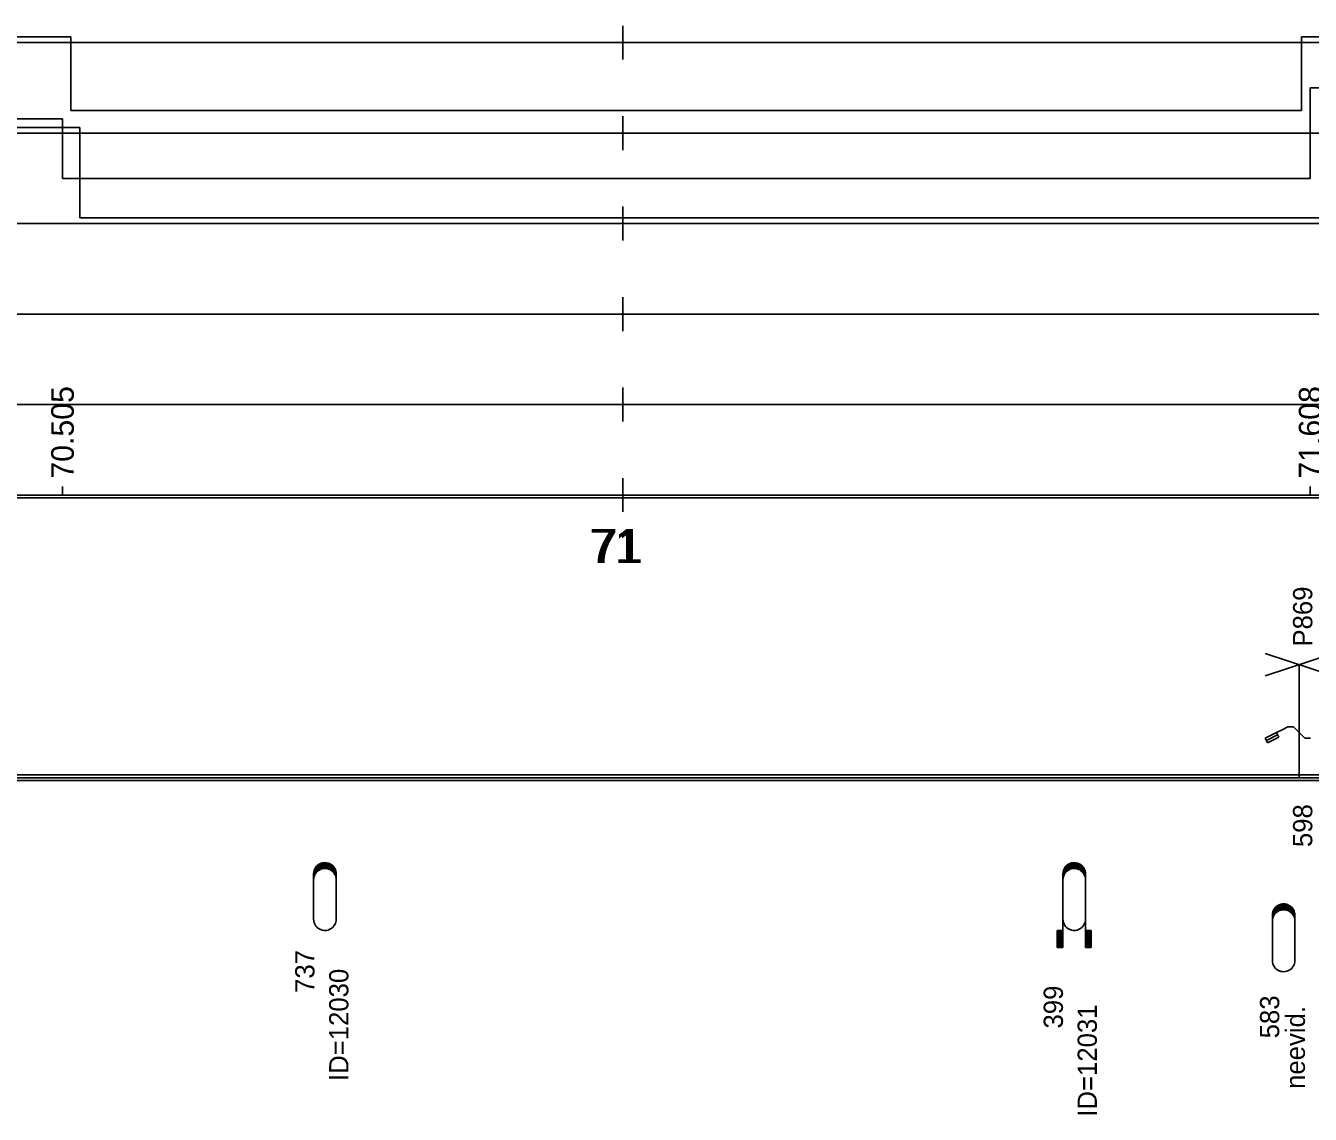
# Model space of a CAD drawing. Extents: x 2 to 10148, y 0 to 380.
# Drawn here: x 7346.9 to 7460.5, y 95.2 to 191.5 of the extents above; entities that cross this region are included whole.
import ezdxf

# ---------------------------------------------------------------- set-up
doc = ezdxf.new("R2010")
doc.units = 0
for name, color, linetype in [('CARA_S_OBJEKTY', 7, 'Continuous'), ('OBJEKTY_TEXT', 7, 'Continuous'), ('OBJEKTY_TVAR', 7, 'Continuous'), ('RYCHL_A', 7, 'Continuous'), ('RYCHL_B', 7, 'Continuous'), ('RYCHL_C', 7, 'Continuous'), ('RYCHL_RASTR', 7, 'Continuous'), ('RYCHL_STAN', 7, 'Continuous'), ('STANIC_ZMEN_V', 7, 'Continuous')]:
    doc.layers.add(name, color=color, linetype=linetype)

msp = doc.modelspace()

# ---------------------------------------------------------------- linework, layer by layer
at = {"layer": 'CARA_S_OBJEKTY'}
for p, q in [((6872.96, 125.25), (8072.18, 125.25)), ((6872.96, 125), (8072.18, 125)), ((6872.96, 124.75), (8072.18, 124.75))]:
    msp.add_line(p, q, dxfattribs=at)
at = {"layer": 'OBJEKTY_TVAR'}
for p, q in [((7456.47, 134), (7462.47, 136)), ((7456.47, 136), (7462.47, 134)), ((7459.47, 125), (7459.47, 135)), ((7457.97, 129.25), (7458.47, 129.5)), ((7458.47, 129.5), (7458.97, 129.5)), ((7458.97, 129.5), (7459.47, 129)), ((7456.47, 128.5), (7457.47, 129)), ((7456.67, 128.1), (7456.47, 128.5)), ((7456.57, 128.3), (7457.57, 128.8)), ((7457.67, 128.6), (7456.67, 128.1)), ((7457.47, 129), (7457.97, 129.25)), ((7457.47, 129), (7457.67, 128.6)), ((7459.47, 129), (7459.97, 128.5)), ((7459.97, 128.5), (7460.47, 128.5)), ((7372.47, 116.95), (7372.53, 117.06)), ((7372.49, 117), (7374.23, 117)), ((7372.52, 117.05), (7374.2, 117.05)), ((7372.53, 117.06), (7372.62, 117.18)), ((7372.56, 117.1), (7374.16, 117.1)), ((7372.6, 117.15), (7374.12, 117.15)), ((7372.62, 117.18), (7372.71, 117.26)), ((7372.65, 117.2), (7374.07, 117.2)), ((7372.7, 117.25), (7374.02, 117.25)), ((7372.71, 117.26), (7372.84, 117.35)), ((7372.76, 117.3), (7373.96, 117.3)), ((7372.83, 117.35), (7373.89, 117.35)), ((7372.84, 117.35), (7372.97, 117.42)), ((7372.92, 117.4), (7373.8, 117.4)), ((7372.97, 117.42), (7373, 117.43)), ((7373, 117.43), (7373.12, 117.47)), ((7373.05, 117.45), (7373.67, 117.45)), ((7373.12, 117.47), (7373.26, 117.49)), ((7373.12, 116.95), (7373.26, 116.97)), ((7373.26, 117.49), (7373.37, 117.5)), ((7373.26, 116.97), (7373.37, 116.98)), ((7373.37, 117.5), (7373.5, 117.49)), ((7373.37, 116.98), (7373.5, 116.97)), ((7373.5, 117.49), (7373.63, 117.46)), ((7373.5, 116.97), (7373.63, 116.94)), ((7373.63, 117.46), (7373.74, 117.43)), ((7373.74, 117.43), (7373.85, 117.37)), ((7373.85, 117.37), (7373.92, 117.32)), ((7373.92, 117.32), (7374.07, 117.21)), ((7374.07, 117.21), (7374.15, 117.11)), ((7374.15, 117.11), (7374.24, 116.98)), ((7374.24, 116.98), (7374.28, 116.89)), ((7438.7, 116.95), (7438.76, 117.06)), ((7438.72, 117), (7440.46, 117)), ((7438.75, 117.05), (7440.43, 117.05)), ((7438.76, 117.06), (7438.85, 117.18)), ((7438.79, 117.1), (7440.39, 117.1)), ((7438.83, 117.15), (7440.35, 117.15)), ((7438.85, 117.18), (7438.94, 117.26)), ((7438.88, 117.2), (7440.3, 117.2)), ((7438.93, 117.25), (7440.25, 117.25)), ((7438.94, 117.26), (7439.07, 117.35)), ((7438.99, 117.3), (7440.19, 117.3)), ((7439.06, 117.35), (7440.12, 117.35)), ((7439.07, 117.35), (7439.2, 117.42)), ((7439.15, 117.4), (7440.03, 117.4)), ((7439.2, 117.42), (7439.23, 117.43)), ((7439.23, 117.43), (7439.35, 117.47)), ((7439.28, 117.45), (7439.9, 117.45)), ((7439.35, 117.47), (7439.49, 117.49)), ((7439.35, 116.95), (7439.49, 116.97)), ((7439.49, 117.49), (7439.6, 117.5)), ((7439.49, 116.97), (7439.6, 116.98)), ((7439.6, 117.5), (7439.73, 117.49)), ((7439.6, 116.98), (7439.73, 116.97)), ((7439.73, 117.49), (7439.86, 117.46)), ((7439.73, 116.97), (7439.86, 116.94)), ((7439.86, 117.46), (7439.97, 117.43)), ((7439.97, 117.43), (7440.08, 117.37)), ((7440.08, 117.37), (7440.15, 117.32)), ((7440.15, 117.32), (7440.3, 117.21)), ((7440.3, 117.21), (7440.38, 117.11)), ((7440.38, 117.11), (7440.47, 116.98)), ((7440.47, 116.98), (7440.51, 116.89)), ((7372.36, 116.5), (7372.37, 116.65)), ((7372.36, 116.55), (7372.54, 116.55)), ((7372.36, 112.5), (7372.36, 116.5)), ((7372.36, 116.5), (7372.51, 116.5)), ((7372.36, 116.45), (7372.48, 116.45)), ((7372.36, 116.4), (7372.45, 116.4)), ((7372.36, 116.35), (7372.43, 116.35)), ((7372.36, 116.3), (7372.41, 116.3)), ((7372.36, 116.25), (7372.4, 116.25)), ((7372.36, 116.2), (7372.39, 116.2)), ((7372.36, 116.15), (7372.38, 116.15)), ((7372.36, 115.98), (7372.37, 116.13)), ((7372.36, 116.1), (7372.37, 116.1)), ((7372.37, 116.65), (7372.41, 116.81)), ((7372.37, 116.65), (7372.62, 116.65)), ((7372.37, 116.6), (7372.58, 116.6)), ((7372.37, 116.13), (7372.41, 116.28)), ((7372.38, 116.7), (7372.67, 116.7)), ((7372.39, 116.75), (7372.73, 116.75)), ((7372.41, 116.81), (7372.47, 116.95)), ((7372.41, 116.8), (7372.79, 116.8)), ((7372.41, 116.28), (7372.47, 116.43)), ((7372.42, 116.85), (7372.87, 116.85)), ((7372.44, 116.9), (7372.98, 116.9)), ((7372.47, 116.95), (7373.13, 116.95)), ((7372.47, 116.43), (7372.53, 116.53)), ((7372.53, 116.53), (7372.62, 116.65)), ((7372.62, 116.65), (7372.71, 116.74)), ((7372.71, 116.74), (7372.84, 116.83)), ((7372.84, 116.83), (7372.97, 116.9)), ((7372.97, 116.9), (7373, 116.91)), ((7373, 116.91), (7373.12, 116.95)), ((7373.59, 116.95), (7374.25, 116.95)), ((7373.63, 116.94), (7373.74, 116.9)), ((7373.74, 116.9), (7374.28, 116.9)), ((7373.74, 116.9), (7373.85, 116.85)), ((7373.85, 116.85), (7374.3, 116.85)), ((7373.85, 116.85), (7373.92, 116.8)), ((7373.92, 116.8), (7374.07, 116.68)), ((7373.93, 116.8), (7374.31, 116.8)), ((7373.99, 116.75), (7374.33, 116.75)), ((7374.05, 116.7), (7374.34, 116.7)), ((7374.07, 116.68), (7374.15, 116.59)), ((7374.1, 116.65), (7374.35, 116.65)), ((7374.14, 116.6), (7374.35, 116.6)), ((7374.15, 116.59), (7374.24, 116.46)), ((7374.18, 116.55), (7374.36, 116.55)), ((7374.21, 116.5), (7374.36, 116.5)), ((7374.24, 116.46), (7374.28, 116.37)), ((7374.24, 116.45), (7374.36, 116.45)), ((7374.27, 116.4), (7374.36, 116.4)), ((7374.28, 116.89), (7374.32, 116.77)), ((7374.28, 116.37), (7374.32, 116.24)), ((7374.29, 116.35), (7374.36, 116.35)), ((7374.31, 116.3), (7374.36, 116.3)), ((7374.32, 116.77), (7374.35, 116.65)), ((7374.32, 116.25), (7374.36, 116.25)), ((7374.32, 116.24), (7374.35, 116.13)), ((7374.33, 116.2), (7374.36, 116.2)), ((7374.34, 116.15), (7374.36, 116.15)), ((7374.35, 116.65), (7374.36, 116.56)), ((7374.35, 116.13), (7374.36, 116.03)), ((7374.35, 116.1), (7374.36, 116.1)), ((7374.36, 116.56), (7374.36, 116.5)), ((7374.36, 116.5), (7374.36, 112.5)), ((7374.36, 116.03), (7374.36, 115.98)), ((7438.59, 116.5), (7438.6, 116.65)), ((7438.59, 116.55), (7438.77, 116.55)), ((7438.59, 110), (7438.59, 116.5)), ((7438.59, 116.5), (7438.74, 116.5)), ((7438.59, 116.45), (7438.71, 116.45)), ((7438.59, 116.4), (7438.68, 116.4)), ((7438.59, 116.35), (7438.66, 116.35)), ((7438.59, 116.3), (7438.64, 116.3)), ((7438.59, 116.25), (7438.63, 116.25)), ((7438.59, 116.2), (7438.62, 116.2)), ((7438.59, 116.15), (7438.61, 116.15)), ((7438.59, 115.98), (7438.6, 116.13)), ((7438.59, 116.1), (7438.6, 116.1)), ((7438.6, 116.65), (7438.64, 116.81)), ((7438.6, 116.65), (7438.85, 116.65)), ((7438.6, 116.6), (7438.81, 116.6)), ((7438.6, 116.13), (7438.64, 116.28)), ((7438.61, 116.7), (7438.9, 116.7)), ((7438.62, 116.75), (7438.96, 116.75)), ((7438.64, 116.81), (7438.7, 116.95)), ((7438.64, 116.8), (7439.02, 116.8)), ((7438.64, 116.28), (7438.7, 116.43)), ((7438.65, 116.85), (7439.1, 116.85)), ((7438.67, 116.9), (7439.21, 116.9)), ((7438.7, 116.95), (7439.36, 116.95)), ((7438.7, 116.43), (7438.76, 116.53)), ((7438.76, 116.53), (7438.85, 116.65)), ((7438.85, 116.65), (7438.94, 116.74)), ((7438.94, 116.74), (7439.07, 116.83)), ((7439.07, 116.83), (7439.2, 116.9)), ((7439.2, 116.9), (7439.23, 116.91)), ((7439.23, 116.91), (7439.35, 116.95)), ((7439.82, 116.95), (7440.48, 116.95)), ((7439.86, 116.94), (7439.97, 116.9)), ((7439.97, 116.9), (7440.08, 116.85)), ((7439.97, 116.9), (7440.51, 116.9)), ((7440.08, 116.85), (7440.53, 116.85)), ((7440.08, 116.85), (7440.15, 116.8)), ((7440.15, 116.8), (7440.3, 116.68)), ((7440.16, 116.8), (7440.54, 116.8)), ((7440.22, 116.75), (7440.56, 116.75)), ((7440.28, 116.7), (7440.57, 116.7)), ((7440.3, 116.68), (7440.38, 116.59)), ((7440.33, 116.65), (7440.58, 116.65)), ((7440.37, 116.6), (7440.58, 116.6)), ((7440.38, 116.59), (7440.47, 116.46)), ((7440.41, 116.55), (7440.59, 116.55)), ((7440.44, 116.5), (7440.59, 116.5)), ((7440.47, 116.46), (7440.51, 116.37)), ((7440.47, 116.45), (7440.59, 116.45)), ((7440.5, 116.4), (7440.59, 116.4)), ((7440.51, 116.89), (7440.55, 116.77)), ((7440.51, 116.37), (7440.55, 116.24)), ((7440.52, 116.35), (7440.59, 116.35)), ((7440.54, 116.3), (7440.59, 116.3)), ((7440.55, 116.77), (7440.58, 116.65)), ((7440.55, 116.25), (7440.59, 116.25)), ((7440.55, 116.24), (7440.58, 116.13)), ((7440.56, 116.2), (7440.59, 116.2)), ((7440.57, 116.15), (7440.59, 116.15)), ((7440.58, 116.65), (7440.59, 116.56)), ((7440.58, 116.13), (7440.59, 116.03)), ((7440.58, 116.1), (7440.59, 116.1)), ((7440.59, 116.56), (7440.59, 116.5)), ((7440.59, 116.5), (7440.59, 110)), ((7440.59, 116.03), (7440.59, 115.98)), ((7457.36, 113.53), (7457.45, 113.61)), ((7457.44, 113.6), (7458.76, 113.6)), ((7457.45, 113.61), (7457.58, 113.7)), ((7457.5, 113.65), (7458.7, 113.65)), ((7457.57, 113.7), (7458.63, 113.7)), ((7457.58, 113.7), (7457.71, 113.77)), ((7457.66, 113.75), (7458.54, 113.75)), ((7457.71, 113.77), (7457.74, 113.78)), ((7457.74, 113.78), (7457.86, 113.82)), ((7457.79, 113.8), (7458.41, 113.8)), ((7457.86, 113.82), (7458, 113.84)), ((7458, 113.84), (7458.11, 113.85)), ((7458.11, 113.85), (7458.24, 113.84)), ((7458.24, 113.84), (7458.37, 113.81)), ((7458.37, 113.81), (7458.48, 113.78)), ((7458.48, 113.78), (7458.59, 113.72)), ((7458.59, 113.72), (7458.66, 113.67)), ((7458.66, 113.67), (7458.81, 113.56)), ((7458.81, 113.56), (7458.89, 113.46)), ((7372.36, 112.5), (7372.37, 112.35)), ((7374.35, 112.35), (7374.36, 112.45)), ((7374.36, 112.45), (7374.36, 112.5)), ((7438.59, 112.5), (7438.6, 112.35)), ((7440.58, 112.35), (7440.59, 112.45)), ((7440.59, 112.45), (7440.59, 112.5)), ((7457.1, 112.85), (7457.11, 113)), ((7457.1, 112.9), (7457.28, 112.9)), ((7457.1, 108.85), (7457.1, 112.85)), ((7457.1, 112.85), (7457.25, 112.85)), ((7457.1, 112.8), (7457.22, 112.8)), ((7457.1, 112.75), (7457.19, 112.75)), ((7457.1, 112.7), (7457.17, 112.7)), ((7457.1, 112.65), (7457.15, 112.65)), ((7457.1, 112.6), (7457.14, 112.6)), ((7457.1, 112.55), (7457.13, 112.55)), ((7457.1, 112.5), (7457.12, 112.5)), ((7457.1, 112.33), (7457.11, 112.48)), ((7457.1, 112.45), (7457.11, 112.45)), ((7457.11, 113), (7457.15, 113.16)), ((7457.11, 113), (7457.36, 113)), ((7457.11, 112.95), (7457.32, 112.95)), ((7457.11, 112.48), (7457.15, 112.63)), ((7457.12, 113.05), (7457.41, 113.05)), ((7457.13, 113.1), (7457.47, 113.1)), ((7457.15, 113.16), (7457.21, 113.3)), ((7457.15, 113.15), (7457.53, 113.15)), ((7457.15, 112.63), (7457.21, 112.78)), ((7457.16, 113.2), (7457.61, 113.2)), ((7457.18, 113.25), (7457.72, 113.25)), ((7457.21, 113.3), (7457.27, 113.41)), ((7457.21, 113.3), (7457.87, 113.3)), ((7457.21, 112.78), (7457.27, 112.88)), ((7457.23, 113.35), (7458.97, 113.35)), ((7457.26, 113.4), (7458.94, 113.4)), ((7457.27, 113.41), (7457.36, 113.53)), ((7457.27, 112.88), (7457.36, 113)), ((7457.3, 113.45), (7458.9, 113.45)), ((7457.34, 113.5), (7458.86, 113.5)), ((7457.36, 113), (7457.45, 113.09)), ((7457.39, 113.55), (7458.81, 113.55)), ((7457.45, 113.09), (7457.58, 113.18)), ((7457.58, 113.18), (7457.71, 113.25)), ((7457.71, 113.25), (7457.74, 113.26)), ((7457.74, 113.26), (7457.86, 113.3)), ((7457.86, 113.3), (7458, 113.32)), ((7458, 113.32), (7458.11, 113.33)), ((7458.11, 113.33), (7458.24, 113.32)), ((7458.24, 113.32), (7458.37, 113.29)), ((7458.33, 113.3), (7458.99, 113.3)), ((7458.37, 113.29), (7458.48, 113.25)), ((7458.48, 113.25), (7459.02, 113.25)), ((7458.48, 113.25), (7458.59, 113.2)), ((7458.59, 113.2), (7459.04, 113.2)), ((7458.59, 113.2), (7458.66, 113.15)), ((7458.66, 113.15), (7458.81, 113.03)), ((7458.67, 113.15), (7459.05, 113.15)), ((7458.73, 113.1), (7459.07, 113.1)), ((7458.79, 113.05), (7459.08, 113.05)), ((7458.81, 113.03), (7458.89, 112.94)), ((7458.84, 113), (7459.09, 113)), ((7458.88, 112.95), (7459.09, 112.95)), ((7458.89, 113.46), (7458.98, 113.33)), ((7458.89, 112.94), (7458.98, 112.81)), ((7458.92, 112.9), (7459.1, 112.9)), ((7458.95, 112.85), (7459.1, 112.85)), ((7458.98, 113.33), (7459.02, 113.24)), ((7458.98, 112.81), (7459.02, 112.72)), ((7458.98, 112.8), (7459.1, 112.8)), ((7459.01, 112.75), (7459.1, 112.75)), ((7459.02, 113.24), (7459.06, 113.12)), ((7459.02, 112.72), (7459.06, 112.59)), ((7459.03, 112.7), (7459.1, 112.7)), ((7459.05, 112.65), (7459.1, 112.65)), ((7459.06, 113.12), (7459.09, 113)), ((7459.06, 112.6), (7459.1, 112.6)), ((7459.06, 112.59), (7459.09, 112.48)), ((7459.07, 112.55), (7459.1, 112.55)), ((7459.08, 112.5), (7459.1, 112.5)), ((7459.09, 113), (7459.1, 112.91)), ((7459.09, 112.48), (7459.1, 112.38)), ((7459.09, 112.45), (7459.1, 112.45)), ((7459.1, 112.91), (7459.1, 112.85)), ((7459.1, 112.85), (7459.1, 108.85)), ((7372.37, 112.35), (7372.41, 112.2)), ((7372.41, 112.2), (7372.47, 112.05)), ((7372.47, 112.05), (7372.53, 111.95)), ((7372.53, 111.95), (7372.62, 111.83)), ((7372.62, 111.83), (7372.71, 111.74)), ((7372.71, 111.74), (7372.84, 111.65)), ((7372.84, 111.65), (7372.97, 111.58)), ((7372.97, 111.58), (7373, 111.57)), ((7373, 111.57), (7373.12, 111.53)), ((7373.12, 111.53), (7373.26, 111.51)), ((7373.26, 111.51), (7373.37, 111.5)), ((7373.37, 111.5), (7373.5, 111.51)), ((7373.5, 111.51), (7373.63, 111.54)), ((7373.63, 111.54), (7373.74, 111.58)), ((7373.74, 111.58), (7373.85, 111.63)), ((7373.85, 111.63), (7373.92, 111.68)), ((7373.92, 111.68), (7374.07, 111.8)), ((7374.07, 111.8), (7374.15, 111.9)), ((7374.15, 111.9), (7374.24, 112.02)), ((7374.24, 112.02), (7374.28, 112.11)), ((7374.28, 112.11), (7374.32, 112.24)), ((7374.32, 112.24), (7374.35, 112.35)), ((7438.09, 111.5), (7438.59, 111.5)), ((7438.09, 111.5), (7438.09, 110)), ((7438.14, 111.5), (7438.14, 110)), ((7438.19, 111.5), (7438.19, 110)), ((7438.24, 111.5), (7438.24, 110)), ((7438.29, 111.5), (7438.29, 110)), ((7438.34, 111.5), (7438.34, 110)), ((7438.39, 111.5), (7438.39, 110)), ((7438.44, 111.5), (7438.44, 110)), ((7438.49, 111.5), (7438.49, 110)), ((7438.54, 111.5), (7438.54, 110)), ((7438.6, 112.35), (7438.64, 112.2)), ((7438.64, 112.2), (7438.7, 112.05)), ((7438.7, 112.05), (7438.76, 111.95)), ((7438.76, 111.95), (7438.85, 111.83)), ((7438.85, 111.83), (7438.94, 111.74)), ((7438.94, 111.74), (7439.07, 111.65)), ((7439.07, 111.65), (7439.2, 111.58)), ((7439.2, 111.58), (7439.23, 111.57)), ((7439.23, 111.57), (7439.35, 111.53)), ((7439.35, 111.53), (7439.49, 111.51)), ((7439.49, 111.51), (7439.6, 111.5)), ((7439.6, 111.5), (7439.73, 111.51)), ((7439.73, 111.51), (7439.86, 111.54)), ((7439.86, 111.54), (7439.97, 111.58)), ((7439.97, 111.58), (7440.08, 111.63)), ((7440.08, 111.63), (7440.15, 111.68)), ((7440.15, 111.68), (7440.3, 111.8)), ((7440.3, 111.8), (7440.38, 111.9)), ((7440.38, 111.9), (7440.47, 112.02)), ((7440.47, 112.02), (7440.51, 112.11)), ((7440.51, 112.11), (7440.55, 112.24)), ((7440.55, 112.24), (7440.58, 112.35)), ((7441.09, 111.5), (7440.59, 111.5)), ((7440.64, 111.5), (7440.64, 110)), ((7440.69, 111.5), (7440.69, 110)), ((7440.74, 111.5), (7440.74, 110)), ((7440.79, 111.5), (7440.79, 110)), ((7440.84, 111.5), (7440.84, 110)), ((7440.89, 111.5), (7440.89, 110)), ((7440.94, 111.5), (7440.94, 110)), ((7440.99, 111.5), (7440.99, 110)), ((7441.04, 111.5), (7441.04, 110)), ((7441.09, 111.5), (7441.09, 110)), ((7459.1, 112.38), (7459.1, 112.33)), ((7438.59, 110), (7438.09, 110)), ((7440.59, 110), (7441.09, 110)), ((7457.1, 108.85), (7457.11, 108.7)), ((7457.11, 108.7), (7457.15, 108.55)), ((7457.15, 108.55), (7457.21, 108.4)), ((7457.21, 108.4), (7457.27, 108.3)), ((7457.27, 108.3), (7457.36, 108.18)), ((7457.36, 108.18), (7457.45, 108.09)), ((7457.45, 108.09), (7457.58, 108)), ((7457.58, 108), (7457.71, 107.93)), ((7457.71, 107.93), (7457.74, 107.92)), ((7457.74, 107.92), (7457.86, 107.88)), ((7457.86, 107.88), (7458, 107.86)), ((7458.24, 107.86), (7458.37, 107.89)), ((7458.37, 107.89), (7458.48, 107.93)), ((7458.48, 107.93), (7458.59, 107.98)), ((7458.59, 107.98), (7458.66, 108.03)), ((7458.66, 108.03), (7458.81, 108.15)), ((7458.81, 108.15), (7458.89, 108.25)), ((7458.89, 108.25), (7458.98, 108.37)), ((7458.98, 108.37), (7459.02, 108.46)), ((7459.02, 108.46), (7459.06, 108.59)), ((7459.06, 108.59), (7459.09, 108.7)), ((7459.09, 108.7), (7459.1, 108.8)), ((7459.1, 108.8), (7459.1, 108.85)), ((7458, 107.86), (7458.11, 107.85)), ((7458.11, 107.85), (7458.24, 107.86))]:
    msp.add_line(p, q, dxfattribs=at)
at = {"layer": 'RYCHL_A'}
for p, q in [((7190.18, 182.5), (7351.68, 182.5)), ((7351.68, 182.5), (7351.68, 174.5)), ((7351.68, 174.5), (7525.68, 174.5))]:
    msp.add_line(p, q, dxfattribs=at)
at = {"layer": 'RYCHL_B'}
for p, q in [((7460.44, 178), (7460.44, 186)), ((7460.44, 186), (7765.91, 186)), ((7189.78, 183.25), (7350.16, 183.25)), ((7350.16, 183.25), (7350.16, 178)), ((7350.16, 178), (7460.44, 178))]:
    msp.add_line(p, q, dxfattribs=at)
at = {"layer": 'RYCHL_C'}
for p, q in [((7189.43, 190.5), (7350.91, 190.5)), ((7350.91, 190.5), (7350.91, 184)), ((7459.69, 184), (7459.69, 190.5)), ((7459.69, 190.5), (7765.16, 190.5)), ((7350.91, 184), (7459.69, 184))]:
    msp.add_line(p, q, dxfattribs=at)
at = {"layer": 'RYCHL_RASTR'}
for p, q in [((7399.68, 188.5), (7399.68, 191.5)), ((6869.05, 190), (8074.39, 190)), ((7399.68, 180.5), (7399.68, 183.5)), ((6869.05, 182), (8074.39, 182)), ((7399.68, 172.5), (7399.68, 175.5)), ((6869.05, 174), (8074.39, 174)), ((7399.68, 164.5), (7399.68, 167.5)), ((6869.05, 166), (8074.4, 166)), ((7399.68, 156.5), (7399.68, 159.5)), ((6869.05, 158), (8074.39, 158)), ((7399.68, 148.5), (7399.68, 151.5)), ((6872.96, 150), (8072.18, 150)), ((6872.96, 149.75), (8072.18, 149.75))]:
    msp.add_line(p, q, dxfattribs=at)
at = {"layer": 'STANIC_ZMEN_V'}
for p, q in [((7350.16, 150), (7350.16, 150.75)), ((7460.44, 150), (7460.44, 150.75))]:
    msp.add_line(p, q, dxfattribs=at)

# ---------------------------------------------------------------- texts
at = {"layer": 'OBJEKTY_TEXT'}
for s, p in [('P869', (7460.63, 136.6)), ('598', (7460.63, 118.87)), ('737', (7372.43, 105.98)), ('ID=12030', (7375.43, 98.19)), ('399', (7438.59, 102.83)), ('583', (7457.71, 101.96)), ('ID=12031', (7441.59, 95.03)), ('neevid.', (7459.98, 97.49))]:
    msp.add_text(s, height=1.7, rotation=90, dxfattribs=at).set_placement(p)
at = {"layer": 'RYCHL_STAN'}
for p in [(7396.74, 144), (7396.99, 144)]:
    msp.add_text('71', height=3, dxfattribs=at).set_placement(p)
at = {"layer": 'STANIC_ZMEN_V'}
for s, p in [('70.505', (7351.16, 151.45)), ('71.608', (7461.44, 151.45))]:
    msp.add_text(s, height=2, rotation=90, dxfattribs=at).set_placement(p)

doc.saveas('drawing.dxf')
